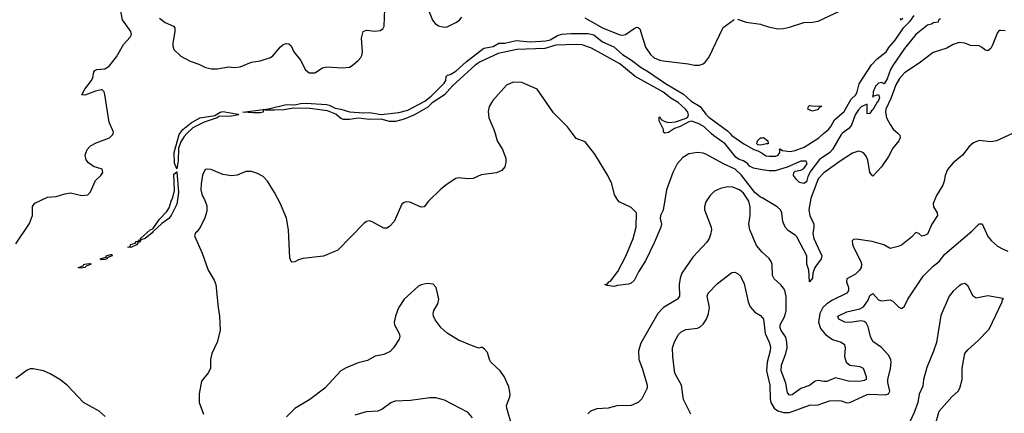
# Model space of a CAD drawing. Header units: inches. Extents: x 1473912 to 1647258, y 640388 to 773423.
# Tile 295 of 420: x 1514837 to 1521685, y 748055 to 750793. Entities that reach past the tile are written whole.
import ezdxf

# ---------------------------------------------------------------- set-up
doc = ezdxf.new("R2010")
doc.units = ezdxf.units.IN
doc.header["$MEASUREMENT"] = 0
for name, color, linetype in [('B5714', 7, 'Continuous'), ('B5715', 7, 'Continuous'), ('B5724', 7, 'Continuous'), ('B5725', 7, 'Continuous')]:
    doc.layers.add(name, color=color, linetype=linetype)

msp = doc.modelspace()

# ---------------------------------------------------------------- linework, layer by layer
at = {"layer": 'B5714', "color": 5}
for points, elevation in [([(1514810, 749234), (1514905.6, 749374.4), (1514925.6, 749430), (1514926.3, 749493.7), (1514942.7, 749517.3), (1515030, 749558.8), (1515090, 749563), (1515150, 749582), (1515190, 749587.3), (1515270, 749570.7), (1515310, 749574.8), (1515330, 749596), (1515364.7, 749675.3), (1515401.2, 749710), (1515415.1, 749730), (1515410, 749752.3), (1515350, 749772), (1515316.1, 749796.1), (1515298.4, 749818.4), (1515292, 749850), (1515306.6, 749890), (1515330, 749914.9), (1515370, 749936.4), (1515461.2, 749970), (1515485.8, 749994.2), (1515487.1, 750000)], 680), ([(1516000.6, 750000), (1515980.3, 749979.7), (1515957.5, 749942.5), (1515942, 749898), (1515939.5, 749810), (1515930, 749755.3), (1515913.7, 749793.7), (1515911, 749870), (1515945.7, 749994.3), (1515950, 750000)], 660), ([(1518143.1, 750000), (1518158.4, 749950), (1518195.3, 749890), (1518217.6, 749830), (1518218.4, 749801.6), (1518210.7, 749770), (1518190, 749744), (1518152.7, 749727.3), (1518046, 749714), (1517992, 749688), (1517954.7, 749685.3), (1517890, 749692.8), (1517870, 749687.3), (1517810, 749648), (1517766.8, 749613.2), (1517679.9, 749530), (1517650, 749491.3), (1517630, 749489.2), (1517550, 749523.4), (1517530, 749525.5), (1517510, 749520.9), (1517494.2, 749510), (1517440.9, 749390), (1517410, 749353.6), (1517390, 749343), (1517370, 749343), (1517287.7, 749387.7), (1517270, 749393.5), (1517250, 749389.8), (1517230, 749374.8), (1517050, 749190.7), (1516950.9, 749149.1), (1516807.4, 749132.6), (1516776.7, 749123.3), (1516750, 749108.7), (1516730, 749105.1), (1516725.1, 749110), (1516716, 749136), (1516706.8, 749330), (1516692.7, 749412.7), (1516650, 749512.1), (1516610, 749591.3), (1516560.4, 749670), (1516530, 749701.7), (1516490, 749723.9), (1516450, 749736.8), (1516410, 749736), (1516350, 749712.4), (1516310, 749707.1), (1516250, 749716), (1516169.1, 749750.9), (1516146.5, 749753.5), (1516127.3, 749750), (1516108.9, 749711.1), (1516098.9, 749650), (1516098, 749610), (1516107.1, 749570), (1516122.5, 749542.5), (1516137.6, 749497.6), (1516139.4, 749460.6), (1516125.1, 749414.9), (1516092.5, 749347.5), (1516070, 749316.2), (1516060.7, 749310), (1516053.4, 749290), (1516106, 749170), (1516148.4, 749050), (1516190, 748980.3), (1516202.3, 748950), (1516217.2, 748790), (1516227.2, 748730), (1516232.3, 748630), (1516211.2, 748548.8), (1516173.2, 748470), (1516165.2, 748430), (1516163.1, 748370), (1516150, 748339.6), (1516102.5, 748277.5), (1516084.9, 748190), (1516085.5, 748130), (1516115.9, 748050)], 680), ([(1520000, 749552.7), (1519990, 749558.7), (1519950.7, 749590), (1519853.7, 749713.7), (1519813.2, 749753.2), (1519731, 749790), (1519610, 749856.3), (1519590, 749864.3), (1519550, 749869.9), (1519490, 749859.4), (1519450, 749835.3), (1519410.6, 749789.4), (1519378.8, 749730), (1519335.3, 749610), (1519312.5, 749467.5), (1519294.4, 749430), (1519290.2, 749410), (1519300.9, 749370), (1519296.3, 749350), (1519250, 749239.8), (1519190, 749115.8), (1519140.8, 749039.2), (1519110, 748979.7), (1519090, 748960.3), (1519070, 748952.8), (1518994.9, 748945.1), (1518970, 748938), (1518923.1, 748943.1), (1518906, 748950), (1518924.7, 748955.3), (1518934, 748970), (1518945.1, 748974.9), (1518997.9, 749042.1), (1519052.9, 749147.1), (1519102.7, 749270), (1519124.2, 749350), (1519126, 749450), (1519090, 749487.1), (1519007, 749527), (1518996.6, 749536.6), (1518974.9, 749574.9), (1518955.1, 749650), (1518926.6, 749710), (1518838, 749858), (1518770, 749943.7), (1518706.3, 749966.3), (1518681.6, 750000)], 680), ([(1520000, 749749.5), (1519940.4, 749760.4), (1519913, 749773), (1519902, 749790), (1519872, 749810), (1519840.1, 749820.1), (1519817, 749837), (1519743.5, 749930), (1519663.8, 749983.8), (1519646.8, 750000)], 660), ([(1519777.9, 750000), (1519790, 749987.8), (1519874, 749930), (1519943, 749890), (1519970, 749881.5), (1520000, 749863.2)], 660), ([(1520000, 749921.8), (1519990, 749919.6), (1519970, 749922.7), (1519962.7, 749930), (1519969.3, 749950), (1519989.5, 749970), (1520000, 749971.1)], 660), ([(1520000, 749175.3), (1519997.5, 749177.5), (1519961.6, 749221.6), (1519913.8, 749330), (1519907.7, 749370), (1519916.8, 749430), (1519916.5, 749490), (1519907.9, 749530), (1519870, 749586.4), (1519842.4, 749610), (1519790, 749630.6), (1519750, 749627.8), (1519710, 749618.2), (1519670, 749599.1), (1519638, 749570), (1519610, 749526), (1519599.6, 749490), (1519599.6, 749470), (1519647.1, 749350), (1519648.2, 749330), (1519642, 749298), (1519631.3, 749270), (1519614.9, 749245.1), (1519519.1, 749140.9), (1519441.5, 749030), (1519430, 748994), (1519423.5, 748950), (1519425.6, 748870), (1519411.5, 748850), (1519314.7, 748790), (1519274.7, 748750), (1519157.2, 748542.8), (1519141.8, 748490), (1519143.2, 748430), (1519166.7, 748370), (1519202, 748250), (1519201.6, 748230), (1519164.2, 748155.8), (1519137.3, 748130), (1519090.2, 748109.8), (1518990, 748106.2), (1518930, 748089.8), (1518850, 748085.6), (1518807.4, 748070), (1518787.8, 748052.2)], 720), ([(1519504, 748050), (1519454.7, 748150), (1519440.8, 748250), (1519395.6, 748330), (1519390.2, 748350), (1519378.3, 748450), (1519377, 748510), (1519390, 748552.7), (1519417.7, 748602.2), (1519437.2, 748622.8), (1519470, 748636.9), (1519550, 748647.1), (1519570, 748657.4), (1519590, 748675.6), (1519613.4, 748710), (1519627.7, 748750), (1519633.7, 748790), (1519618.9, 748870), (1519626, 748890), (1519690, 748958.5), (1519790, 749035.1), (1519810, 749036.9), (1519830, 749027.8), (1519850, 749009.6), (1519874.7, 748954.7), (1519904.1, 748830), (1519916.4, 748796.4), (1519950, 748757.6), (1519990, 748734.3), (1520000, 748721)], 740), ([(1518295.1, 747850), (1518224.2, 748090), (1518223.1, 748110), (1518246.6, 748170), (1518248.7, 748190), (1518238.2, 748238.2), (1518206.6, 748310), (1518178.7, 748350), (1518114.5, 748410), (1518103.7, 748430), (1518090, 748478), (1518070, 748502), (1518050, 748514), (1518030, 748509.2), (1517990, 748520.9), (1517890, 748562.7), (1517810, 748612.3), (1517769.3, 748650), (1517726.2, 748706.2), (1517716, 748730), (1517712.7, 748750), (1517718, 748770), (1517744.6, 748815.4), (1517751.1, 748850), (1517734.7, 748930), (1517712.2, 748952.2), (1517670, 748956.8), (1517630, 748949.7), (1517610, 748938.3), (1517510.3, 748849.7), (1517472.3, 748787.7), (1517450.4, 748729.6), (1517442, 748690), (1517444, 748670), (1517476.3, 748610), (1517482, 748590), (1517477.3, 748570), (1517437.3, 748510), (1517414.2, 748485.8), (1517370, 748463.7), (1517310, 748452.3), (1517256.7, 748423.3), (1517190, 748405.1), (1517108.7, 748371.3), (1517070.8, 748350), (1516958.4, 748230), (1516854.4, 748150), (1516750, 748088.4), (1516691.7, 748030)], 720), ([(1515432.7, 748032.7), (1515390, 748069.3), (1515280.3, 748130), (1515170, 748247.5), (1515117.4, 748290), (1515050, 748329.9), (1515002, 748350), (1514930, 748365.1), (1514910, 748364.4), (1514890, 748356.1), (1514810, 748296.4)], 680), ([(1517170, 748044.2), (1517250, 748066.9), (1517330, 748071.2), (1517356.2, 748083.8), (1517418, 748130), (1517450, 748141), (1517554.1, 748145.9), (1517690, 748165.1), (1517730, 748164), (1517790, 748147.8), (1517950, 748066), (1517984, 748024)], 740)]:
    msp.add_lwpolyline(points, dxfattribs=dict(at, elevation=elevation))
at = {"layer": 'B5714', "color": 5, "elevation": 660}
for points in [[(1515680.5, 749260.5), (1515677, 749270), (1515744.8, 749330), (1515762.3, 749337.7), (1515810, 749404.9), (1515861.5, 749458.5), (1515875.8, 749484.2), (1515890, 749530.4), (1515903.2, 749556.8), (1515914.5, 749605.5), (1515910, 749718), (1515930, 749734), (1515942.3, 749590), (1515930.2, 749510), (1515920.9, 749490), (1515890.2, 749430), (1515874.3, 749410), (1515825.1, 749374.9), (1515762.4, 749317.6), (1515759.5, 749310), (1515710, 749269.8)], [(1515610, 749207.9), (1515589.3, 749210), (1515605.6, 749214.4), (1515607.6, 749230), (1515640.9, 749239.1), (1515648.3, 749250), (1515666.2, 749253.8), (1515670, 749260.7), (1515679.1, 749259.1), (1515670, 749245.4), (1515656, 749244), (1515658, 749238), (1515650, 749226.2)], [(1515403.3, 749123.3), (1515396, 749130), (1515438, 749142), (1515439.5, 749150), (1515470, 749160.4), (1515479, 749159), (1515480.4, 749150), (1515443.5, 749136.5), (1515444.9, 749130), (1515430, 749124.8)], [(1515265.5, 749065.5), (1515246.2, 749066.2), (1515244.5, 749070), (1515278.6, 749081.4), (1515282.9, 749090), (1515290, 749092.3), (1515317.5, 749097.5), (1515326.3, 749093.7), (1515330, 749098), (1515333.4, 749093.4), (1515300.5, 749079.5), (1515290, 749069.3)]]:
    msp.add_lwpolyline(points, close=True, dxfattribs=at)
at = {"layer": 'B5715', "color": 5}
for points, elevation in [([(1515810, 750802.6), (1515850, 750772), (1515907, 750747), (1515915.8, 750735.8), (1515917.2, 750710), (1515903.2, 750630), (1515902.7, 750610), (1515910, 750584.2), (1515958.9, 750538.9), (1516023.1, 750503.1), (1516082.6, 750482.6), (1516130, 750460.2), (1516170, 750451.7), (1516210, 750451.8), (1516290, 750465.7), (1516330, 750460.9), (1516370, 750464), (1516450, 750496.1), (1516510, 750507.1), (1516581.2, 750530), (1516597.7, 750542.3), (1516650, 750603), (1516670, 750620.5), (1516690, 750628), (1516710, 750624.9), (1516724.9, 750610), (1516744.4, 750570), (1516790.3, 750510), (1516824, 750444), (1516850, 750423), (1516890, 750423), (1516942, 750458), (1516970, 750465.2), (1517081.7, 750458.3), (1517130, 750462.6), (1517150, 750473.1), (1517190.6, 750509.4), (1517209.8, 750530), (1517216.3, 750543.7), (1517221.6, 750570), (1517214.9, 750665.1), (1517225.6, 750710), (1517250, 750720.6), (1517310, 750713.8), (1517343.5, 750716.5), (1517363, 750730), (1517371.5, 750748.5), (1517378.9, 750930)], 680), ([(1515487.1, 750000), (1515489.4, 750010.6), (1515458.8, 750078.8), (1515430, 750271.8), (1515424.3, 750290), (1515410, 750303.9), (1515404, 750304), (1515364.2, 750295.8), (1515290, 750267), (1515269.7, 750270), (1515289.8, 750310), (1515336.3, 750370), (1515346.5, 750390), (1515352.4, 750427.6), (1515360.9, 750439.1), (1515374.1, 750445.9), (1515430, 750450.7), (1515459, 750470), (1515510, 750533.5), (1515558.9, 750621.1), (1515604.7, 750670), (1515614.3, 750690), (1515609.6, 750710), (1515551.2, 750791.2), (1515534.3, 750890)], 680), ([(1517670, 750883), (1517707.7, 750790), (1517726.4, 750766.4), (1517750, 750750.3), (1517790, 750740.3), (1517810, 750743.7), (1517870, 750772.2), (1517895.6, 750790), (1517911.1, 750810)], 680), ([(1518766.5, 750806.5), (1518890, 750736.4), (1519010, 750686.8), (1519030, 750684.1), (1519050, 750688.5), (1519110, 750732), (1519130, 750740.2), (1519138, 750738), (1519150.2, 750730), (1519190, 750600.9), (1519225, 750550), (1519250, 750527.8), (1519288.8, 750511.2), (1519314.1, 750505.9), (1519486.6, 750486.6), (1519530, 750475.5), (1519563.9, 750476.1), (1519590, 750485.3), (1519603.8, 750496.2), (1519629.8, 750530.2), (1519730, 750739.3), (1519806.7, 750793.3)], 680), ([(1519830, 750795.3), (1519890, 750775.6), (1519990, 750761.3), (1520000, 750758)], 680), ([(1516531.1, 750168.9), (1516566.4, 750173.6), (1516690, 750203.5), (1516750, 750200.2), (1516790, 750210.1), (1516830, 750212), (1516970, 750202.7), (1516990, 750197.7), (1517030, 750177.4), (1517070, 750170.9), (1517130, 750152.7), (1517230, 750144.8), (1517270, 750146.2), (1517350, 750133.1), (1517473.9, 750146.1), (1517536.2, 750163.8), (1517654.5, 750225.5), (1517698.4, 750261.6), (1517788.9, 750350), (1517800.9, 750370), (1517802.9, 750397.1), (1517812.3, 750407.7), (1517830, 750411.2), (1517870, 750433.8), (1517941.2, 750498.8), (1518064.3, 750595.7), (1518130, 750605.4), (1518170, 750629.2), (1518210, 750628.8), (1518290, 750647.5), (1518390, 750637.8), (1518495.4, 750644.6), (1518526.4, 750653.6), (1518578, 750682), (1518608, 750692), (1518670, 750697.4), (1518790, 750696), (1518830, 750686.5), (1518890, 750638.6), (1518970, 750603.2), (1519029.5, 750549.5), (1519090.9, 750510.9), (1519159.2, 750459.3), (1519210.1, 750430.1), (1519327.8, 750347.8), (1519453.5, 750273.5), (1519506.6, 750226.6), (1519570, 750189.2), (1519610, 750134.4), (1519630, 750115), (1519759.1, 750019.1), (1519777.9, 750000)], 660), ([(1519646.8, 750000), (1519594.3, 750050), (1519556.2, 750070), (1519510, 750086.9), (1519490, 750083), (1519430.2, 750049.8), (1519390, 750036.4), (1519350, 750007.4), (1519322.7, 750002.7), (1519314.5, 750010), (1519313.5, 750030), (1519284, 750090), (1519284.8, 750115.2), (1519290, 750117.3), (1519299.3, 750099.3), (1519324.5, 750084.5), (1519350, 750077.8), (1519398.2, 750081.8), (1519472.9, 750107.1), (1519483.8, 750116.2), (1519488.9, 750130), (1519483.7, 750150), (1519468.3, 750170), (1519415.7, 750215.7), (1519366.6, 750246.6), (1519310.8, 750290.8), (1519118.4, 750398.4), (1519010, 750485), (1518814.2, 750594.2), (1518750, 750618), (1518710, 750621.1), (1518565.4, 750614.6), (1518490, 750592.1), (1518295.7, 750584.3), (1518163.6, 750556.4), (1518040.1, 750499.9), (1518004.8, 750475.2), (1517847, 750333), (1517791.1, 750268.9), (1517706.1, 750213.9), (1517674.7, 750185.3), (1517583.1, 750130), (1517510, 750099.8), (1517450, 750085.2), (1517410, 750083.5), (1517350, 750101.5), (1517270, 750099.1), (1517190, 750107.8), (1517130, 750098), (1517090, 750098.5), (1517070, 750105.1), (1517035.2, 750135.2), (1516978, 750158), (1516854.6, 750174.6), (1516743.8, 750176.2), (1516674.7, 750165.3), (1516610, 750162.3), (1516544.1, 750164.1), (1516531.1, 750168.9)], 660), ([(1518681.6, 750000), (1518647.1, 750047.1), (1518550, 750144.5), (1518435.3, 750310), (1518330, 750355.4), (1518270, 750359.1), (1518223.1, 750336.9), (1518127.2, 750230), (1518101.1, 750190), (1518094.2, 750154.2), (1518099.5, 750110), (1518134, 750030), (1518143.1, 750000)], 680), ([(1515950, 750000), (1515972.8, 750030), (1516030, 750075.6), (1516090, 750110.1), (1516194.5, 750125.5), (1516232.3, 750150), (1516250, 750154.6), (1516356.2, 750136.2), (1516362, 750130), (1516310, 750121.4), (1516221.8, 750118.2), (1516210.4, 750110), (1516119.8, 750080.2), (1516040.2, 750039.8), (1516000.6, 750000)], 660)]:
    msp.add_lwpolyline(points, dxfattribs=dict(at, elevation=elevation))
at = {"layer": 'B5715', "color": 5, "elevation": 660}
msp.add_lwpolyline([(1516531.1, 750168.9), (1516530.4, 750150), (1516510, 750145.6), (1516464.3, 750144.3), (1516389, 750150)], close=True, dxfattribs=at)
at = {"layer": 'B5724', "color": 5}
for points, elevation in [([(1521740.7, 750000), (1521630, 749949.7), (1521590, 749943.1), (1521510, 749951.3), (1521470, 749936.9), (1521439.3, 749910), (1521393.4, 749850), (1521330, 749798), (1521288.5, 749750), (1521272.4, 749710), (1521267, 749670), (1521258, 749642), (1521212, 749570), (1521190, 749515.3), (1521191.7, 749490), (1521217.7, 749450), (1521220.7, 749430), (1521180.9, 749370), (1521150, 749301.7), (1521130, 749291), (1521110, 749288.2), (1521090, 749306), (1521070, 749312.7), (1521040, 749280), (1520970, 749225.4), (1520945.9, 749214.1), (1520890, 749200.4), (1520846.9, 749226.9), (1520765.2, 749250), (1520654.4, 749265.6), (1520636.3, 749263.7), (1520626, 749254), (1520628.4, 749231.6), (1520636.9, 749210), (1520687.4, 749110), (1520692.6, 749090), (1520689.4, 749070), (1520678.5, 749050), (1520650, 749022.3), (1520590.2, 748989.7), (1520588, 748970), (1520601.4, 748930), (1520601.1, 748910), (1520589.1, 748890.9), (1520490, 748841.1), (1520450, 748815.4), (1520423, 748790), (1520402.4, 748750), (1520392.9, 748690), (1520405.7, 748645.7), (1520442.1, 748602.1), (1520490, 748569.5), (1520550, 748549.4), (1520573.7, 748533.7), (1520576.8, 748510), (1520572.8, 748450), (1520584.6, 748410), (1520610, 748389.6), (1520679.8, 748379.8), (1520704, 748370), (1520725, 748310), (1520723.2, 748290), (1520710, 748282.3), (1520690, 748279.6), (1520610, 748276.9), (1520510, 748301.6), (1520450, 748275.3), (1520430, 748275.2), (1520390, 748284.4), (1520370, 748278.2), (1520330, 748248), (1520270, 748227.9), (1520210, 748183.8), (1520190, 748181), (1520176.5, 748196.5), (1520164.2, 748264.2), (1520131.9, 748350), (1520135.6, 748390), (1520166.4, 748470), (1520173.9, 748510), (1520172.2, 748550), (1520164.3, 748584.3), (1520133.5, 748630), (1520125.2, 748650), (1520126.3, 748670), (1520157.5, 748730), (1520167, 748770), (1520166.9, 748866.9), (1520157.5, 748910), (1520150, 748926.3), (1520130, 748949.7), (1520085.1, 748990), (1520073.7, 749013.7), (1520071.2, 749090), (1520063.1, 749110), (1520050, 749130.9), (1520000, 749175.3)], 720), ([(1520946.7, 750000), (1520957.4, 749990), (1520961.5, 749970), (1520952.3, 749950), (1520910, 749899.2), (1520879, 749841), (1520831, 749770), (1520770, 749703.6), (1520750, 749729.6), (1520734.9, 749814.9), (1520724.5, 749844.5), (1520705.8, 749865.8), (1520690, 749874.4), (1520670, 749877.1), (1520630, 749863.2), (1520550, 749813.7), (1520430, 749728.6), (1520390, 749686), (1520340.2, 749550), (1520326.4, 749470), (1520331.6, 749430), (1520359.2, 749370), (1520360.8, 749350), (1520354.1, 749305.9), (1520359.3, 749270), (1520415.5, 749150), (1520411.6, 749130), (1520367.8, 749070), (1520354, 749030), (1520350, 748994), (1520330, 748969.3), (1520325.3, 749050), (1520311.7, 749091.7), (1520310.9, 749150.9), (1520241.7, 749281.7), (1520230, 749294.7), (1520183.1, 749323.1), (1520159.5, 749350), (1520145.1, 749390), (1520136.7, 749450), (1520127.5, 749470), (1520104.6, 749490), (1520000, 749552.7)], 680), ([(1520556.7, 750000), (1520550, 749993.1), (1520490.1, 749890), (1520471.8, 749870), (1520400.2, 749819.8), (1520339.1, 749740.9), (1520318.7, 749701.3), (1520310, 749665.2), (1520290, 749652.7), (1520260.7, 749660.7), (1520240.5, 749680.5), (1520219.3, 749710), (1520220.9, 749730), (1520230, 749738), (1520270, 749746.7), (1520290, 749758), (1520314.3, 749790), (1520307.6, 749807.6), (1520270, 749808.7), (1520173.8, 749766.2), (1520090, 749741.5), (1520050, 749740.4), (1520000, 749749.5)], 660), ([(1520000, 749863.2), (1520026.9, 749846.8), (1520050, 749842.3), (1520095.7, 749844.3), (1520111.2, 749850), (1520124.2, 749870), (1520124.7, 749884.7), (1520118, 749890), (1520124.7, 749895.3), (1520142.6, 749882.6), (1520196.2, 749876.2), (1520230, 749882.7), (1520293.3, 749906.7), (1520395.3, 749970), (1520428.4, 750000)], 660), ([(1520000, 749971.1), (1520010, 749972.2), (1520040.5, 749950), (1520042, 749930), (1520030, 749928.6), (1520000, 749921.8)], 660), ([(1520000, 748721), (1520009, 748709), (1520020.6, 748610), (1520049.9, 748549.9), (1520057.9, 748517.9), (1520056.5, 748490), (1520036.2, 748410), (1520031.9, 748350), (1520054.1, 748250), (1520055.9, 748155.9), (1520060.9, 748130), (1520084.2, 748090), (1520110, 748071.5), (1520150, 748059.9), (1520190, 748060.3), (1520330, 748112.7), (1520390, 748113.3), (1520470, 748140.8), (1520530, 748144.8), (1520550, 748142.8), (1520590, 748129), (1520610, 748130.6), (1520730, 748185.4), (1520750, 748188.2), (1520856.5, 748183.5), (1520880.3, 748190), (1520887.5, 748210), (1520874.9, 748270), (1520875.6, 748290), (1520893.8, 748366.2), (1520897.8, 748410), (1520895, 748430), (1520880, 748460), (1520830, 748513.1), (1520770, 748554), (1520753.7, 748590), (1520737.4, 748657.4), (1520723.4, 748683.4), (1520710, 748693), (1520690, 748698.7), (1520610, 748686.7), (1520576, 748690), (1520534, 748710), (1520527.3, 748730), (1520590, 748759.8), (1520679.1, 748780.9), (1520705.5, 748794.5), (1520738.7, 748841.3), (1520750, 748874), (1520770, 748889), (1520810, 748845.2), (1520830, 748838), (1520890, 748844.5), (1520900.7, 748840.7), (1520910, 748836), (1520950, 748792.3), (1520970, 748783.7), (1520974, 748786), (1520990, 748801.2), (1521013.1, 748850), (1521120.9, 749010), (1521190, 749078.5), (1521232, 749110), (1521270, 749162), (1521459, 749321), (1521510, 749374), (1521530, 749374), (1521570, 749283.7), (1521594.6, 749254.6), (1521638.2, 749218.2), (1521676.1, 749196.1), (1521710, 749183.5)], 740), ([(1521202.7, 747970), (1521232.1, 748070), (1521319.7, 748170), (1521363, 748210), (1521376.3, 748230), (1521391.5, 748290), (1521391.3, 748370), (1521411.3, 748470), (1521430, 748497.1), (1521500.1, 748559.9), (1521578.6, 748641.4), (1521669.4, 748830), (1521672.7, 748847.3), (1521678, 748850), (1521674.6, 748854.6), (1521570, 748872.6), (1521490, 748855.1), (1521467.6, 748870), (1521430, 748942.7), (1521410, 748957.6), (1521390, 748954.3), (1521370, 748940.5), (1521330, 748905.1), (1521300.8, 748870), (1521243.7, 748736.3), (1521212.6, 748547.4), (1521192.7, 748487.3), (1521145.8, 748374.2), (1521123.6, 748290), (1521116.9, 748243.1), (1521092.4, 748187.6), (1521083.6, 748130), (1521058.6, 748061.4), (1521016.5, 747970)], 760)]:
    msp.add_lwpolyline(points, dxfattribs=dict(at, elevation=elevation))
at = {"layer": 'B5725', "color": 5}
for points, elevation in [([(1520000, 750758), (1520043.6, 750743.6), (1520110, 750728.8), (1520150, 750730.3), (1520190, 750740.3), (1520290, 750774), (1520350, 750774.6), (1520390, 750783.1), (1520617.6, 750890)], 680), ([(1520428.4, 750000), (1520461.5, 750030), (1520478.8, 750050), (1520503.7, 750096.3), (1520570, 750154.5), (1520620.5, 750239.5), (1520651.1, 750270), (1520660.9, 750290), (1520674.3, 750345.7), (1520761.8, 750478.2), (1520799.4, 750520.6), (1520862, 750570), (1520881.2, 750598.8), (1520926.4, 750650), (1520983.3, 750736.7), (1521030, 750783.1), (1521058, 750822)], 660), ([(1521242, 750798), (1521227.3, 750790), (1521223.6, 750776.4), (1521191.4, 750771.4), (1521178.3, 750761.7), (1521150, 750753.6), (1521070, 750690.6), (1520990, 750591.8), (1520910, 750475.1), (1520893.1, 750446.9), (1520870, 750382), (1520850, 750347), (1520830, 750356.9), (1520810, 750350.7), (1520790, 750329.7), (1520772, 750290), (1520770, 750254), (1520775.3, 750264.7), (1520782.8, 750262.8), (1520810, 750272.4), (1520816.1, 750250), (1520810, 750229.7), (1520800.1, 750219.9), (1520770, 750165.1), (1520761.1, 750158.9), (1520750, 750139.3), (1520730, 750138), (1520730, 750206), (1520690, 750187.2), (1520670, 750166.8), (1520647.2, 750130), (1520621, 750059), (1520603.2, 750036.8), (1520570, 750013.8), (1520556.7, 750000)], 660), ([(1520976.9, 750803.1), (1520970, 750789), (1520960.4, 750800.4)], 660), ([(1521690, 750715.7), (1521661.5, 750718.5), (1521650, 750716.4), (1521637.1, 750702.9), (1521601.2, 750610), (1521590, 750591.3), (1521570, 750576.9), (1521550, 750582.4), (1521530, 750599.7), (1521510, 750609.7), (1521450, 750613.5), (1521409.8, 750629.8), (1521370, 750633.8), (1521330, 750619), (1521285.1, 750594.9), (1521190, 750563.9), (1521092.7, 750490), (1520990, 750422.3), (1520956.3, 750383.7), (1520930, 750338.5), (1520896.1, 750243.9), (1520861.6, 750170), (1520857.7, 750150), (1520865.4, 750110), (1520890, 750062.8), (1520912.1, 750032.1), (1520946.7, 750000)], 680)]:
    msp.add_lwpolyline(points, dxfattribs=dict(at, elevation=elevation))
at = {"layer": 'B5725', "color": 5, "elevation": 660}
msp.add_lwpolyline([(1520370, 750191), (1520410, 750194), (1520414, 750190), (1520398, 750182), (1520390, 750168.7), (1520350, 750155.3), (1520318, 750170), (1520322, 750190), (1520330, 750196)], close=True, dxfattribs=at)

doc.saveas('drawing.dxf')
